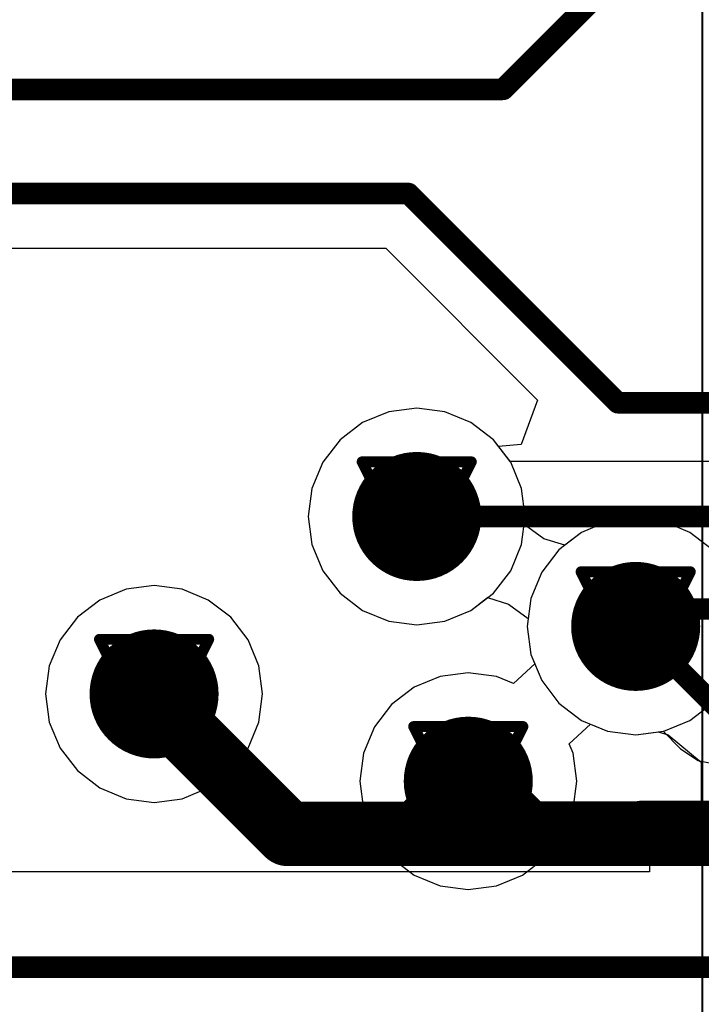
# Model space of a CAD drawing. Header units: millimetres. Extents: x 138 to 555, y 26 to 334.
# Tile 529 of 656: x 287.5 to 290.67, y 211.96 to 216.54. Entities that reach past the tile are written whole.
import ezdxf

# ---------------------------------------------------------------- set-up
doc = ezdxf.new("R2010")
doc.units = ezdxf.units.MM
for name, color, linetype in [('BottomLayer', 5, 'Continuous'), ('DrillDrawing', 1, 'Continuous'), ('Mechanical20', 56, 'Continuous'), ('MidLayer1', 16, 'Continuous'), ('MidLayer2', 76, 'Continuous'), ('MidLayer3', 90, 'Continuous'), ('MidLayer4', 156, 'Continuous'), ('MultiLayer', 9, 'Continuous'), ('TopLayer', 1, 'Continuous'), ('ViaHoleLayer', 16, 'Continuous')]:
    doc.layers.add(name, color=color, linetype=linetype)

# ---------------------------------------------------------------- blocks, each defined once
blk = doc.blocks.new('CON_SAMTEC_QSH_060_01_L_D_A_944')
at = {"layer": 'Mechanical20', "const_width": 0.00999998}
blk.add_lwpolyline([(20.84999894, -4.14999932), (-20.84999894, -4.14999932)], dxfattribs=at)

msp = doc.modelspace()

# ---------------------------------------------------------------- linework, layer by layer
at = {"layer": 'BottomLayer'}
for p, q in [((289.34250742, 214.73291064), (289.2119819, 214.71572754)), ((289.47303294, 214.71572754), (289.34250742, 214.73291064)), ((289.2119819, 214.71572754), (289.09034892, 214.6653441)), ((289.59466592, 214.6653441), (289.47303294, 214.71572754)), ((289.09034892, 214.6653441), (288.98590412, 214.58519948)), ((289.69911072, 214.58519948), (289.59466592, 214.6653441)), ((288.98590412, 214.58519948), (288.9057595, 214.48075468)), ((289.77715476, 214.4834928), (289.69911072, 214.58519948)), ((288.9057595, 214.48075468), (288.85537606, 214.3591217)), ((290.99256508, 214.4834928), (289.77715476, 214.4834928)), ((288.85537606, 214.3591217), (288.83819296, 214.22859618)), ((288.83819296, 214.22859618), (288.85537606, 214.09807066)), ((288.85537606, 214.09807066), (288.9057595, 213.97643768)), ((288.9057595, 213.97643768), (288.98590412, 213.87199288)), ((288.98590412, 213.87199288), (289.09034892, 213.79184826)), ((289.59466592, 213.79184826), (289.67203178, 213.85121568)), ((289.67203178, 213.85121568), (289.76907502, 213.82120558)), ((289.76907502, 213.82120558), (289.86102302, 213.754462)), ((289.09034892, 213.79184826), (289.2119819, 213.74146482)), ((289.47303294, 213.74146482), (289.59466592, 213.79184826)), ((289.2119819, 213.74146482), (289.34250742, 213.72428172)), ((289.34250742, 213.72428172), (289.47303294, 213.74146482)), ((289.86102302, 213.754462), (289.85614114, 213.71738816)), ((289.85614114, 213.71738816), (289.87332424, 213.58686264)), ((289.87332424, 213.58686264), (289.92370768, 213.4652322)), ((289.92370768, 213.4652322), (290.0038523, 213.36078486)), ((290.0038523, 213.36078486), (290.10829964, 213.28064024)), ((290.10829964, 213.28064024), (290.22993008, 213.2302568)), ((290.22993008, 213.2302568), (290.3604556, 213.2130737)), ((290.3604556, 213.2130737), (290.48755974, 213.22980722)), ((290.48755974, 213.22980722), (290.56880164, 213.14856532)), ((290.56880164, 213.14856532), (290.65149388, 213.09331016)), ((290.65149388, 213.09331016), (290.74904004, 213.0739071))]:
    msp.add_line(p, q, dxfattribs=at)
for points, const_width in [([(289.19250772, 214.22859618, 1), (289.49250712, 214.22859618, 1)], 0.2999994), ([(289.31750874, 214.22859618, 1), (289.3675061, 214.22859618, 1)], 0.0499999), ([(290.2104559, 213.71738816, 1), (290.5104553, 213.71738816, 1)], 0.2999994), ([(290.33545692, 213.71738816, 1), (290.38545428, 213.71738816, 1)], 0.0499999), ([(287.97121984, 213.40344924, 1), (288.27121924, 213.40344924, 1)], 0.2999994), ([(289.43207798, 212.9976563, 1), (289.73207738, 212.9976563, 1)], 0.2999994)]:
    msp.add_lwpolyline(points, format="xyb", close=True, dxfattribs=dict(at, const_width=const_width))
at = {"layer": 'BottomLayer', "const_width": 0.0999998}
for points in [[(289.34250742, 214.22859618), (290.99256508, 214.22859618)], [(290.3604556, 213.71738816), (290.74904004, 213.32880372)]]:
    msp.add_lwpolyline(points, dxfattribs=at)
at = {"layer": 'DrillDrawing', "const_width": 0.0508}
for points in [[(289.08850742, 214.48259618), (289.59650742, 214.48259618)], [(289.08850742, 214.48259618), (289.34250742, 213.97459618)], [(289.34250742, 213.97459618), (289.59650742, 214.48259618)], [(289.19010742, 214.38099618), (289.49490742, 214.38099618)], [(289.19010742, 214.38099618), (289.34250742, 214.07619618)], [(289.34250742, 214.07619618), (289.49490742, 214.38099618)], [(290.1064556, 213.97138816), (290.6144556, 213.97138816)], [(290.1064556, 213.97138816), (290.3604556, 213.46338816)], [(290.3604556, 213.46338816), (290.6144556, 213.97138816)], [(290.2080556, 213.86978816), (290.5128556, 213.86978816)], [(290.2080556, 213.86978816), (290.3604556, 213.56498816)], [(290.3604556, 213.56498816), (290.5128556, 213.86978816)], [(287.86721954, 213.65744924), (288.37521954, 213.65744924)], [(287.86721954, 213.65744924), (288.12121954, 213.14944924)], [(288.12121954, 213.14944924), (288.37521954, 213.65744924)], [(287.96881954, 213.55584924), (288.27361954, 213.55584924)], [(287.96881954, 213.55584924), (288.12121954, 213.25104924)], [(288.12121954, 213.25104924), (288.27361954, 213.55584924)], [(289.32807768, 213.2516563), (289.83607768, 213.2516563)], [(289.32807768, 213.2516563), (289.58207768, 212.7436563)], [(289.58207768, 212.7436563), (289.83607768, 213.2516563)], [(289.42967768, 213.1500563), (289.73447768, 213.1500563)], [(289.42967768, 213.1500563), (289.58207768, 212.8452563)], [(289.58207768, 212.8452563), (289.73447768, 213.1500563)]]:
    msp.add_lwpolyline(points, dxfattribs=at)
at = {"layer": 'DrillDrawing', "const_width": 0.0254}
for points in [[(289.07580742, 214.48259618, 1), (289.10120742, 214.48259618, 1)], [(289.07580742, 214.48259618, 1), (289.10120742, 214.48259618, 1)], [(289.58380742, 214.48259618, 1), (289.60920742, 214.48259618, 1)], [(289.58380742, 214.48259618, 1), (289.60920742, 214.48259618, 1)], [(289.17740742, 214.38099618, 1), (289.20280742, 214.38099618, 1)], [(289.17740742, 214.38099618, 1), (289.20280742, 214.38099618, 1)], [(289.48220742, 214.38099618, 1), (289.50760742, 214.38099618, 1)], [(289.48220742, 214.38099618, 1), (289.50760742, 214.38099618, 1)], [(289.32980742, 214.07619618, 1), (289.35520742, 214.07619618, 1)], [(289.32980742, 214.07619618, 1), (289.35520742, 214.07619618, 1)], [(289.32980742, 213.97459618, 1), (289.35520742, 213.97459618, 1)], [(289.32980742, 213.97459618, 1), (289.35520742, 213.97459618, 1)], [(290.0937556, 213.97138816, 1), (290.1191556, 213.97138816, 1)], [(290.0937556, 213.97138816, 1), (290.1191556, 213.97138816, 1)], [(290.6017556, 213.97138816, 1), (290.6271556, 213.97138816, 1)], [(290.6017556, 213.97138816, 1), (290.6271556, 213.97138816, 1)], [(290.1953556, 213.86978816, 1), (290.2207556, 213.86978816, 1)], [(290.1953556, 213.86978816, 1), (290.2207556, 213.86978816, 1)], [(290.5001556, 213.86978816, 1), (290.5255556, 213.86978816, 1)], [(290.5001556, 213.86978816, 1), (290.5255556, 213.86978816, 1)], [(287.85451954, 213.65744924, 1), (287.87991954, 213.65744924, 1)], [(287.85451954, 213.65744924, 1), (287.87991954, 213.65744924, 1)], [(288.36251954, 213.65744924, 1), (288.38791954, 213.65744924, 1)], [(288.36251954, 213.65744924, 1), (288.38791954, 213.65744924, 1)], [(290.3477556, 213.56498816, 1), (290.3731556, 213.56498816, 1)], [(290.3477556, 213.56498816, 1), (290.3731556, 213.56498816, 1)], [(287.95611954, 213.55584924, 1), (287.98151954, 213.55584924, 1)], [(287.95611954, 213.55584924, 1), (287.98151954, 213.55584924, 1)], [(288.26091954, 213.55584924, 1), (288.28631954, 213.55584924, 1)], [(288.26091954, 213.55584924, 1), (288.28631954, 213.55584924, 1)], [(290.3477556, 213.46338816, 1), (290.3731556, 213.46338816, 1)], [(290.3477556, 213.46338816, 1), (290.3731556, 213.46338816, 1)], [(288.10851954, 213.25104924, 1), (288.13391954, 213.25104924, 1)], [(288.10851954, 213.25104924, 1), (288.13391954, 213.25104924, 1)], [(289.31537768, 213.2516563, 1), (289.34077768, 213.2516563, 1)], [(289.31537768, 213.2516563, 1), (289.34077768, 213.2516563, 1)], [(289.82337768, 213.2516563, 1), (289.84877768, 213.2516563, 1)], [(289.82337768, 213.2516563, 1), (289.84877768, 213.2516563, 1)], [(288.10851954, 213.14944924, 1), (288.13391954, 213.14944924, 1)], [(288.10851954, 213.14944924, 1), (288.13391954, 213.14944924, 1)], [(289.41697768, 213.1500563, 1), (289.44237768, 213.1500563, 1)], [(289.41697768, 213.1500563, 1), (289.44237768, 213.1500563, 1)], [(289.72177768, 213.1500563, 1), (289.74717768, 213.1500563, 1)], [(289.72177768, 213.1500563, 1), (289.74717768, 213.1500563, 1)], [(289.56937768, 212.8452563, 1), (289.59477768, 212.8452563, 1)], [(289.56937768, 212.8452563, 1), (289.59477768, 212.8452563, 1)], [(289.56937768, 212.7436563, 1), (289.59477768, 212.7436563, 1)], [(289.56937768, 212.7436563, 1), (289.59477768, 212.7436563, 1)]]:
    msp.add_lwpolyline(points, format="xyb", close=True, dxfattribs=at)
at = {"layer": 'MidLayer1'}
for p, q in [((289.34250742, 214.73291064), (289.2119819, 214.71572754)), ((289.47303294, 214.71572754), (289.34250742, 214.73291064)), ((289.2119819, 214.71572754), (289.09034892, 214.6653441)), ((289.59466592, 214.6653441), (289.47303294, 214.71572754)), ((289.09034892, 214.6653441), (288.98590412, 214.58519948)), ((289.69911072, 214.58519948), (289.59466592, 214.6653441)), ((288.98590412, 214.58519948), (288.9057595, 214.48075468)), ((289.77925534, 214.48075468), (289.69911072, 214.58519948)), ((288.9057595, 214.48075468), (288.85537606, 214.3591217)), ((289.82963878, 214.3591217), (289.77925534, 214.48075468)), ((288.85537606, 214.3591217), (288.83819296, 214.22859618)), ((289.84682188, 214.22859618), (289.82963878, 214.3591217)), ((288.83819296, 214.22859618), (288.85537606, 214.09807066)), ((289.82963878, 214.09807066), (289.84682188, 214.22859618)), ((290.22993008, 214.20451952), (290.10829964, 214.15413608)), ((290.3604556, 214.22170262), (290.22993008, 214.20451952)), ((290.49098112, 214.20451952), (290.3604556, 214.22170262)), ((290.61261156, 214.15413608), (290.49098112, 214.20451952)), ((290.10829964, 214.15413608), (290.0038523, 214.07399146)), ((290.7170589, 214.07399146), (290.61261156, 214.15413608)), ((288.85537606, 214.09807066), (288.9057595, 213.97643768)), ((289.77925534, 213.97643768), (289.82963878, 214.09807066)), ((290.0038523, 214.07399146), (289.92370768, 213.96954412)), ((288.9057595, 213.97643768), (288.98590412, 213.87199288)), ((289.69911072, 213.87199288), (289.77925534, 213.97643768)), ((289.92370768, 213.96954412), (289.87332424, 213.84791368)), ((288.12121954, 213.9077637), (287.99069402, 213.8905806)), ((288.25174506, 213.8905806), (288.12121954, 213.9077637)), ((287.99069402, 213.8905806), (287.86906104, 213.84019716)), ((288.37337804, 213.84019716), (288.25174506, 213.8905806)), ((288.98590412, 213.87199288), (289.09034892, 213.79184826)), ((289.59466592, 213.79184826), (289.69911072, 213.87199288)), ((287.86906104, 213.84019716), (287.76461624, 213.76005254)), ((288.47782284, 213.76005254), (288.37337804, 213.84019716)), ((289.87332424, 213.84791368), (289.85614114, 213.71738816)), ((289.09034892, 213.79184826), (289.2119819, 213.74146482)), ((289.47303294, 213.74146482), (289.59466592, 213.79184826)), ((287.76461624, 213.76005254), (287.68447162, 213.6556052)), ((288.55796746, 213.6556052), (288.47782284, 213.76005254)), ((289.2119819, 213.74146482), (289.34250742, 213.72428172)), ((289.34250742, 213.72428172), (289.47303294, 213.74146482)), ((289.85614114, 213.71738816), (289.87332424, 213.58686264)), ((287.68447162, 213.6556052), (287.63408818, 213.53397476)), ((288.6083509, 213.53397476), (288.55796746, 213.6556052)), ((289.87332424, 213.58686264), (289.89143698, 213.54313654)), ((289.89143698, 213.54313654), (289.79171658, 213.45201658)), ((287.63408818, 213.53397476), (287.61690508, 213.40344924)), ((288.625534, 213.40344924), (288.6083509, 213.53397476)), ((289.58207768, 213.50197076), (289.45155216, 213.48478766)), ((289.7126032, 213.48478766), (289.58207768, 213.50197076)), ((289.45155216, 213.48478766), (289.32992172, 213.43440422)), ((289.79171658, 213.45201658), (289.7126032, 213.48478766)), ((287.61690508, 213.40344924), (287.63408818, 213.27292372)), ((288.6083509, 213.27292372), (288.625534, 213.40344924)), ((289.32992172, 213.43440422), (289.22547438, 213.3542596)), ((290.61261156, 213.28064024), (290.7170589, 213.36078486)), ((289.22547438, 213.3542596), (289.14532976, 213.2498148)), ((287.63408818, 213.27292372), (287.68447162, 213.15129328)), ((288.55796746, 213.15129328), (288.6083509, 213.27292372)), ((290.49098112, 213.2302568), (290.61261156, 213.28064024)), ((289.14532976, 213.2498148), (289.09494632, 213.12818182)), ((290.0510963, 213.17190792), (290.15081924, 213.26302788)), ((290.15081924, 213.26302788), (290.22993008, 213.2302568)), ((290.22993008, 213.2302568), (290.3604556, 213.2130737)), ((290.3604556, 213.2130737), (290.49098112, 213.2302568)), ((290.06920904, 213.12818182), (290.0510963, 213.17190792)), ((287.68447162, 213.15129328), (287.76461624, 213.04684594)), ((288.47782284, 213.04684594), (288.55796746, 213.15129328)), ((289.09494632, 213.12818182), (289.07776322, 212.9976563)), ((290.08639214, 212.9976563), (290.06920904, 213.12818182)), ((287.76461624, 213.04684594), (287.86906104, 212.96670132)), ((288.37337804, 212.96670132), (288.47782284, 213.04684594)), ((289.07776322, 212.9976563), (289.09494632, 212.86713078)), ((290.06920904, 212.86713078), (290.08639214, 212.9976563)), ((287.86906104, 212.96670132), (287.99069402, 212.91631788)), ((288.25174506, 212.91631788), (288.37337804, 212.96670132)), ((287.99069402, 212.91631788), (288.12121954, 212.89913478)), ((288.12121954, 212.89913478), (288.25174506, 212.91631788)), ((289.09494632, 212.86713078), (289.14532976, 212.7454978)), ((290.0188256, 212.7454978), (290.06920904, 212.86713078)), ((289.14532976, 212.7454978), (289.22547438, 212.641053)), ((289.93868098, 212.641053), (290.0188256, 212.7454978)), ((289.22547438, 212.641053), (289.32992172, 212.56090838)), ((289.83423364, 212.56090838), (289.93868098, 212.641053)), ((289.32992172, 212.56090838), (289.45155216, 212.51052494)), ((289.7126032, 212.51052494), (289.83423364, 212.56090838)), ((289.45155216, 212.51052494), (289.58207768, 212.49334184)), ((289.58207768, 212.49334184), (289.7126032, 212.51052494))]:
    msp.add_line(p, q, dxfattribs=at)
at = {"layer": 'MidLayer1', "const_width": 0.2999994}
for points in [[(289.19250772, 214.22859618, 1), (289.49250712, 214.22859618, 1)], [(290.2104559, 213.71738816, 1), (290.5104553, 213.71738816, 1)], [(287.97121984, 213.40344924, 1), (288.27121924, 213.40344924, 1)], [(289.43207798, 212.9976563, 1), (289.73207738, 212.9976563, 1)]]:
    msp.add_lwpolyline(points, format="xyb", close=True, dxfattribs=at)
at = {"layer": 'MidLayer2'}
for p, q in [((289.34250742, 214.73291064), (289.2119819, 214.71572754)), ((289.47303294, 214.71572754), (289.34250742, 214.73291064)), ((289.2119819, 214.71572754), (289.09034892, 214.6653441)), ((289.59466592, 214.6653441), (289.47303294, 214.71572754)), ((289.09034892, 214.6653441), (288.98590412, 214.58519948)), ((289.69911072, 214.58519948), (289.59466592, 214.6653441)), ((288.98590412, 214.58519948), (288.9057595, 214.48075468)), ((289.77925534, 214.48075468), (289.69911072, 214.58519948)), ((288.9057595, 214.48075468), (288.85537606, 214.3591217)), ((289.82963878, 214.3591217), (289.77925534, 214.48075468)), ((288.85537606, 214.3591217), (288.83819296, 214.22859618)), ((289.84682188, 214.22859618), (289.82963878, 214.3591217)), ((288.83819296, 214.22859618), (288.85537606, 214.09807066)), ((289.84194, 214.19152234), (289.84682188, 214.22859618)), ((289.933888, 214.12477876), (289.84194, 214.19152234)), ((290.22993008, 214.20451952), (290.10829964, 214.15413608)), ((290.3604556, 214.22170262), (290.22993008, 214.20451952)), ((290.49098112, 214.20451952), (290.3604556, 214.22170262)), ((290.61261156, 214.15413608), (290.49098112, 214.20451952)), ((290.10829964, 214.15413608), (290.03093124, 214.09476866)), ((290.7170589, 214.07399146), (290.61261156, 214.15413608)), ((288.85537606, 214.09807066), (288.9057595, 213.97643768)), ((290.03093124, 214.09476866), (289.933888, 214.12477876)), ((288.9057595, 213.97643768), (288.98590412, 213.87199288)), ((288.98590412, 213.87199288), (289.09034892, 213.79184826)), ((289.59466592, 213.79184826), (289.67203178, 213.85121568)), ((289.67203178, 213.85121568), (289.76907502, 213.82120558)), ((289.76907502, 213.82120558), (289.86102302, 213.754462)), ((289.09034892, 213.79184826), (289.2119819, 213.74146482)), ((289.47303294, 213.74146482), (289.59466592, 213.79184826)), ((289.2119819, 213.74146482), (289.34250742, 213.72428172)), ((289.34250742, 213.72428172), (289.47303294, 213.74146482)), ((289.86102302, 213.754462), (289.85614114, 213.71738816)), ((289.85614114, 213.71738816), (289.87332424, 213.58686264)), ((289.87332424, 213.58686264), (289.92370768, 213.4652322)), ((289.92370768, 213.4652322), (290.0038523, 213.36078486)), ((290.0038523, 213.36078486), (290.10829964, 213.28064024)), ((290.61261156, 213.28064024), (290.7170589, 213.36078486)), ((290.10829964, 213.28064024), (290.22993008, 213.2302568)), ((290.49098112, 213.2302568), (290.61261156, 213.28064024)), ((290.22993008, 213.2302568), (290.3604556, 213.2130737)), ((290.3604556, 213.2130737), (290.49098112, 213.2302568))]:
    msp.add_line(p, q, dxfattribs=at)
at = {"layer": 'MidLayer2', "const_width": 0.2999994}
for points in [[(289.19250772, 214.22859618, 1), (289.49250712, 214.22859618, 1)], [(290.2104559, 213.71738816, 1), (290.5104553, 213.71738816, 1)], [(287.97121984, 213.40344924, 1), (288.27121924, 213.40344924, 1)], [(289.43207798, 212.9976563, 1), (289.73207738, 212.9976563, 1)]]:
    msp.add_lwpolyline(points, format="xyb", close=True, dxfattribs=at)
at = {"layer": 'MidLayer3'}
for p, q in [((289.34250742, 214.73291064), (289.2119819, 214.71572754)), ((289.47303294, 214.71572754), (289.34250742, 214.73291064)), ((289.2119819, 214.71572754), (289.09034892, 214.6653441)), ((289.59466592, 214.6653441), (289.47303294, 214.71572754)), ((289.09034892, 214.6653441), (288.98590412, 214.58519948)), ((289.69911072, 214.58519948), (289.59466592, 214.6653441)), ((288.98590412, 214.58519948), (288.9057595, 214.48075468)), ((289.77925534, 214.48075468), (289.69911072, 214.58519948)), ((288.9057595, 214.48075468), (288.85537606, 214.3591217)), ((289.82963878, 214.3591217), (289.77925534, 214.48075468)), ((288.85537606, 214.3591217), (288.83819296, 214.22859618)), ((289.84682188, 214.22859618), (289.82963878, 214.3591217)), ((288.83819296, 214.22859618), (288.85537606, 214.09807066)), ((289.82963878, 214.09807066), (289.84682188, 214.22859618)), ((290.22993008, 214.20451952), (290.10829964, 214.15413608)), ((290.3604556, 214.22170262), (290.22993008, 214.20451952)), ((290.49098112, 214.20451952), (290.3604556, 214.22170262)), ((290.61261156, 214.15413608), (290.49098112, 214.20451952)), ((290.10829964, 214.15413608), (290.0038523, 214.07399146)), ((290.7170589, 214.07399146), (290.61261156, 214.15413608)), ((288.85537606, 214.09807066), (288.9057595, 213.97643768)), ((289.77925534, 213.97643768), (289.82963878, 214.09807066)), ((290.0038523, 214.07399146), (289.92370768, 213.96954412)), ((288.9057595, 213.97643768), (288.98590412, 213.87199288)), ((289.69911072, 213.87199288), (289.77925534, 213.97643768)), ((289.92370768, 213.96954412), (289.87332424, 213.84791368)), ((288.98590412, 213.87199288), (289.09034892, 213.79184826)), ((289.59466592, 213.79184826), (289.69911072, 213.87199288)), ((289.87332424, 213.84791368), (289.85614114, 213.71738816)), ((289.09034892, 213.79184826), (289.2119819, 213.74146482)), ((289.47303294, 213.74146482), (289.59466592, 213.79184826)), ((289.2119819, 213.74146482), (289.34250742, 213.72428172)), ((289.34250742, 213.72428172), (289.47303294, 213.74146482)), ((289.85614114, 213.71738816), (289.87332424, 213.58686264)), ((289.87332424, 213.58686264), (289.92370768, 213.4652322)), ((289.92370768, 213.4652322), (290.0038523, 213.36078486)), ((290.0038523, 213.36078486), (290.10829964, 213.28064024)), ((290.61261156, 213.28064024), (290.7170589, 213.36078486)), ((290.10829964, 213.28064024), (290.22993008, 213.2302568)), ((290.49098112, 213.2302568), (290.61261156, 213.28064024)), ((290.22993008, 213.2302568), (290.3604556, 213.2130737)), ((290.3604556, 213.2130737), (290.49098112, 213.2302568))]:
    msp.add_line(p, q, dxfattribs=at)
at = {"layer": 'MidLayer3', "const_width": 0.2999994}
for points in [[(289.19250772, 214.22859618, 1), (289.49250712, 214.22859618, 1)], [(290.2104559, 213.71738816, 1), (290.5104553, 213.71738816, 1)], [(287.97121984, 213.40344924, 1), (288.27121924, 213.40344924, 1)], [(289.43207798, 212.9976563, 1), (289.73207738, 212.9976563, 1)]]:
    msp.add_lwpolyline(points, format="xyb", close=True, dxfattribs=at)
at = {"layer": 'MidLayer4'}
for p, q in [((289.34250742, 214.73291064), (289.2119819, 214.71572754)), ((289.47303294, 214.71572754), (289.34250742, 214.73291064)), ((289.2119819, 214.71572754), (289.09034892, 214.6653441)), ((289.59466592, 214.6653441), (289.47303294, 214.71572754)), ((289.09034892, 214.6653441), (288.98590412, 214.58519948)), ((289.69911072, 214.58519948), (289.59466592, 214.6653441)), ((288.98590412, 214.58519948), (288.9057595, 214.48075468)), ((289.77925534, 214.48075468), (289.69911072, 214.58519948)), ((288.9057595, 214.48075468), (288.85537606, 214.3591217)), ((289.82963878, 214.3591217), (289.77925534, 214.48075468)), ((288.85537606, 214.3591217), (288.83819296, 214.22859618)), ((289.84682188, 214.22859618), (289.82963878, 214.3591217)), ((288.83819296, 214.22859618), (288.85537606, 214.09807066)), ((289.82963878, 214.09807066), (289.84682188, 214.22859618)), ((290.22993008, 214.20451952), (290.10829964, 214.15413608)), ((290.3604556, 214.22170262), (290.22993008, 214.20451952)), ((290.49098112, 214.20451952), (290.3604556, 214.22170262)), ((290.61261156, 214.15413608), (290.49098112, 214.20451952)), ((290.10829964, 214.15413608), (290.0038523, 214.07399146)), ((290.7170589, 214.07399146), (290.61261156, 214.15413608)), ((288.85537606, 214.09807066), (288.9057595, 213.97643768)), ((289.77925534, 213.97643768), (289.82963878, 214.09807066)), ((290.0038523, 214.07399146), (289.92370768, 213.96954412)), ((288.9057595, 213.97643768), (288.98590412, 213.87199288)), ((289.69911072, 213.87199288), (289.77925534, 213.97643768)), ((289.92370768, 213.96954412), (289.87332424, 213.84791368)), ((288.12121954, 213.9077637), (287.99069402, 213.8905806)), ((288.25174506, 213.8905806), (288.12121954, 213.9077637)), ((287.99069402, 213.8905806), (287.86906104, 213.84019716)), ((288.37337804, 213.84019716), (288.25174506, 213.8905806)), ((288.98590412, 213.87199288), (289.09034892, 213.79184826)), ((289.59466592, 213.79184826), (289.69911072, 213.87199288)), ((287.86906104, 213.84019716), (287.76461624, 213.76005254)), ((288.47782284, 213.76005254), (288.37337804, 213.84019716)), ((289.87332424, 213.84791368), (289.85614114, 213.71738816)), ((289.09034892, 213.79184826), (289.2119819, 213.74146482)), ((289.47303294, 213.74146482), (289.59466592, 213.79184826)), ((287.76461624, 213.76005254), (287.68447162, 213.6556052)), ((288.55796746, 213.6556052), (288.47782284, 213.76005254)), ((289.2119819, 213.74146482), (289.34250742, 213.72428172)), ((289.34250742, 213.72428172), (289.47303294, 213.74146482)), ((289.85614114, 213.71738816), (289.87332424, 213.58686264)), ((287.68447162, 213.6556052), (287.63408818, 213.53397476)), ((288.6083509, 213.53397476), (288.55796746, 213.6556052)), ((289.87332424, 213.58686264), (289.89143698, 213.54313654)), ((289.89143698, 213.54313654), (289.79171658, 213.45201658)), ((287.63408818, 213.53397476), (287.61690508, 213.40344924)), ((288.625534, 213.40344924), (288.6083509, 213.53397476)), ((289.58207768, 213.50197076), (289.45155216, 213.48478766)), ((289.7126032, 213.48478766), (289.58207768, 213.50197076)), ((289.45155216, 213.48478766), (289.32992172, 213.43440422)), ((289.79171658, 213.45201658), (289.7126032, 213.48478766)), ((287.61690508, 213.40344924), (287.63408818, 213.27292372)), ((288.6083509, 213.27292372), (288.625534, 213.40344924)), ((289.32992172, 213.43440422), (289.22547438, 213.3542596)), ((290.61261156, 213.28064024), (290.7170589, 213.36078486)), ((289.22547438, 213.3542596), (289.14532976, 213.2498148)), ((287.63408818, 213.27292372), (287.68447162, 213.15129328)), ((288.55796746, 213.15129328), (288.6083509, 213.27292372)), ((290.49098112, 213.2302568), (290.61261156, 213.28064024)), ((289.14532976, 213.2498148), (289.09494632, 213.12818182)), ((290.0510963, 213.17190792), (290.15081924, 213.26302788)), ((290.15081924, 213.26302788), (290.22993008, 213.2302568)), ((290.22993008, 213.2302568), (290.3604556, 213.2130737)), ((290.3604556, 213.2130737), (290.49098112, 213.2302568)), ((290.06920904, 213.12818182), (290.0510963, 213.17190792)), ((287.68447162, 213.15129328), (287.76461624, 213.04684594)), ((288.47782284, 213.04684594), (288.55796746, 213.15129328)), ((289.09494632, 213.12818182), (289.07776322, 212.9976563)), ((290.08639214, 212.9976563), (290.06920904, 213.12818182)), ((287.76461624, 213.04684594), (287.86906104, 212.96670132)), ((288.37337804, 212.96670132), (288.47782284, 213.04684594)), ((289.07776322, 212.9976563), (289.09494632, 212.86713078)), ((290.06920904, 212.86713078), (290.08639214, 212.9976563)), ((287.86906104, 212.96670132), (287.99069402, 212.91631788)), ((288.25174506, 212.91631788), (288.37337804, 212.96670132)), ((287.99069402, 212.91631788), (288.12121954, 212.89913478)), ((288.12121954, 212.89913478), (288.25174506, 212.91631788)), ((289.09494632, 212.86713078), (289.14532976, 212.7454978)), ((290.0188256, 212.7454978), (290.06920904, 212.86713078)), ((289.14532976, 212.7454978), (289.22547438, 212.641053)), ((289.93868098, 212.641053), (290.0188256, 212.7454978)), ((289.22547438, 212.641053), (289.32992172, 212.56090838)), ((289.83423364, 212.56090838), (289.93868098, 212.641053)), ((289.32992172, 212.56090838), (289.45155216, 212.51052494)), ((289.7126032, 212.51052494), (289.83423364, 212.56090838)), ((289.45155216, 212.51052494), (289.58207768, 212.49334184)), ((289.58207768, 212.49334184), (289.7126032, 212.51052494))]:
    msp.add_line(p, q, dxfattribs=at)
at = {"layer": 'MidLayer4', "const_width": 0.2999994}
for points in [[(289.19250772, 214.22859618, 1), (289.49250712, 214.22859618, 1)], [(290.2104559, 213.71738816, 1), (290.5104553, 213.71738816, 1)], [(287.97121984, 213.40344924, 1), (288.27121924, 213.40344924, 1)], [(289.43207798, 212.9976563, 1), (289.73207738, 212.9976563, 1)]]:
    msp.add_lwpolyline(points, format="xyb", close=True, dxfattribs=at)
at = {"layer": 'MultiLayer', "const_width": 0.2999994}
for points in [[(289.19250772, 214.22859618, 1), (289.49250712, 214.22859618, 1)], [(290.2104559, 213.71738816, 1), (290.5104553, 213.71738816, 1)], [(287.97121984, 213.40344924, 1), (288.27121924, 213.40344924, 1)], [(289.43207798, 212.9976563, 1), (289.73207738, 212.9976563, 1)]]:
    msp.add_lwpolyline(points, format="xyb", close=True, dxfattribs=at)
at = {"layer": 'TopLayer'}
for p, q in [((284.12999308, 215.47549488), (289.19862404, 215.47549488)), ((289.19862404, 215.47549488), (289.90434018, 214.7697762)), ((289.34250742, 214.73291064), (289.2119819, 214.71572754)), ((289.47303294, 214.71572754), (289.34250742, 214.73291064)), ((289.90434018, 214.7697762), (289.82847038, 214.56280176)), ((289.2119819, 214.71572754), (289.09034892, 214.6653441)), ((289.59466592, 214.6653441), (289.47303294, 214.71572754)), ((289.09034892, 214.6653441), (288.98590412, 214.58519948)), ((289.69911072, 214.58519948), (289.59466592, 214.6653441)), ((288.98590412, 214.58519948), (288.9057595, 214.48075468)), ((289.7230045, 214.55406162), (289.69911072, 214.58519948)), ((289.82847038, 214.56280176), (289.7230045, 214.55406162)), ((288.9057595, 214.48075468), (288.85537606, 214.3591217)), ((288.85537606, 214.3591217), (288.83819296, 214.22859618)), ((288.83819296, 214.22859618), (288.85537606, 214.09807066)), ((288.85537606, 214.09807066), (288.9057595, 213.97643768)), ((288.9057595, 213.97643768), (288.98590412, 213.87199288)), ((288.98590412, 213.87199288), (289.09034892, 213.79184826)), ((289.59466592, 213.79184826), (289.67203178, 213.85121568)), ((289.67203178, 213.85121568), (289.76907502, 213.82120558)), ((289.76907502, 213.82120558), (289.86102302, 213.754462)), ((289.09034892, 213.79184826), (289.2119819, 213.74146482)), ((289.47303294, 213.74146482), (289.59466592, 213.79184826)), ((289.2119819, 213.74146482), (289.34250742, 213.72428172)), ((289.34250742, 213.72428172), (289.47303294, 213.74146482)), ((289.86102302, 213.754462), (289.85614114, 213.71738816)), ((289.85614114, 213.71738816), (289.87332424, 213.58686264)), ((289.87332424, 213.58686264), (289.92370768, 213.4652322)), ((289.92370768, 213.4652322), (290.0038523, 213.36078486)), ((290.0038523, 213.36078486), (290.10829964, 213.28064024)), ((290.10829964, 213.28064024), (290.22993008, 213.2302568)), ((290.22993008, 213.2302568), (290.3604556, 213.2130737)), ((290.3604556, 213.2130737), (290.46545666, 213.22689638)), ((290.46545666, 213.22689638), (290.51163894, 213.21318038)), ((290.51163894, 213.21318038), (290.6654588, 213.08605084)), ((290.6654588, 213.08605084), (290.6654588, 212.79738746)), ((290.6654588, 212.79738746), (290.42545928, 212.79738746)), ((290.42545928, 212.79738746), (290.42545928, 212.57689768)), ((290.42545928, 212.57689768), (285.7894716, 212.57689768))]:
    msp.add_line(p, q, dxfattribs=at)
for points, const_width in [([(289.74404332, 216.21442406), (290.19875158, 216.66913232)], 0.0999998), ([(284.30554518, 216.21442406), (289.74404332, 216.21442406)], 0.0999998), ([(284.12999308, 215.7303915), (289.30420422, 215.7303915)], 0.0999998), ([(289.30420422, 215.7303915), (290.27722996, 214.75736576)], 0.0999998), ([(290.27722996, 214.75736576), (291.95046512, 214.75736576)], 0.0999998), ([(289.34250742, 214.22859618), (291.92166914, 214.22859618)], 0.0999998), ([(290.3604556, 213.71738816), (290.44138254, 213.7983151)], 0.0999998), ([(290.44138254, 213.7983151), (291.90951778, 213.7983151)], 0.0999998), ([(288.12121954, 213.37393698), (288.12121954, 213.40344924)], 0.2999994), ([(288.12121954, 213.37393698), (288.742374, 212.75278252)], 0.2999994), ([(289.3445826, 212.75278252), (289.58207768, 212.9902776)], 0.2999994), ([(289.58207768, 212.9976563), (289.82555446, 212.75417952)], 0.2999994), ([(289.60421378, 213.00503246), (289.85506672, 212.75417952)], 0.2999994), ([(288.742374, 212.75278252), (289.3445826, 212.75278252)], 0.2999994), ([(289.3445826, 212.75278252), (289.85646372, 212.75278252)], 0.2999994), ([(289.82555446, 212.75417952), (289.85506672, 212.75417952)], 0.2999994), ([(289.85506672, 212.75417952), (289.85646372, 212.75278252)], 0.2999994), ([(289.85506672, 212.75417952), (290.3881924, 212.75417952)], 0.2999994), ([(289.85646372, 212.75278252), (290.3895894, 212.75278252)], 0.2999994), ([(290.3881924, 212.75417952), (290.3895894, 212.75278252)], 0.2999994), ([(290.3895894, 212.75278252), (290.39417664, 212.75736976)], 0.2999994), ([(290.3895894, 212.75278252), (290.81576584, 212.75278252)], 0.2999994), ([(290.39417664, 212.75736976), (290.81576584, 212.75736976)], 0.2999994), ([(285.7894716, 212.13310126), (290.81859794, 212.13310126)], 0.0999998)]:
    msp.add_lwpolyline(points, dxfattribs=dict(at, const_width=const_width))
for points, const_width in [([(289.71904464, 216.21442406, 1), (289.769042, 216.21442406, 1)], 0.0499999), ([(289.71904464, 216.21442406, 1), (289.769042, 216.21442406, 1)], 0.0499999), ([(289.27920554, 215.7303915, 1), (289.3292029, 215.7303915, 1)], 0.0499999), ([(289.27920554, 215.7303915, 1), (289.3292029, 215.7303915, 1)], 0.0499999), ([(290.25223128, 214.75736576, 1), (290.30222864, 214.75736576, 1)], 0.0499999), ([(290.25223128, 214.75736576, 1), (290.30222864, 214.75736576, 1)], 0.0499999), ([(289.19250772, 214.22859618, 1), (289.49250712, 214.22859618, 1)], 0.2999994), ([(289.31750874, 214.22859618, 1), (289.3675061, 214.22859618, 1)], 0.0499999), ([(290.2104559, 213.71738816, 1), (290.5104553, 213.71738816, 1)], 0.2999994), ([(290.41638386, 213.7983151, 1), (290.46638122, 213.7983151, 1)], 0.0499999), ([(290.41638386, 213.7983151, 1), (290.46638122, 213.7983151, 1)], 0.0499999), ([(290.33545692, 213.71738816, 1), (290.38545428, 213.71738816, 1)], 0.0499999), ([(287.97121984, 213.40344924, 1), (288.27121924, 213.40344924, 1)], 0.2999994), ([(288.04622096, 213.40344924, 1), (288.19621812, 213.40344924, 1)], 0.1499997), ([(288.04622096, 213.37393698, 1), (288.19621812, 213.37393698, 1)], 0.1499997), ([(288.04622096, 213.37393698, 1), (288.19621812, 213.37393698, 1)], 0.1499997), ([(289.43207798, 212.9976563, 1), (289.73207738, 212.9976563, 1)], 0.2999994), ([(289.5070791, 212.9976563, 1), (289.65707626, 212.9976563, 1)], 0.1499997), ([(289.5070791, 212.9902776, 1), (289.65707626, 212.9902776, 1)], 0.1499997), ([(289.5292152, 213.00503246, 1), (289.67921236, 213.00503246, 1)], 0.1499997), ([(288.66737542, 212.75278252, 1), (288.81737258, 212.75278252, 1)], 0.1499997), ([(288.66737542, 212.75278252, 1), (288.81737258, 212.75278252, 1)], 0.1499997), ([(289.26958402, 212.75278252, 1), (289.41958118, 212.75278252, 1)], 0.1499997), ([(289.26958402, 212.75278252, 1), (289.41958118, 212.75278252, 1)], 0.1499997), ([(289.26958402, 212.75278252, 1), (289.41958118, 212.75278252, 1)], 0.1499997), ([(289.75055588, 212.75417952, 1), (289.90055304, 212.75417952, 1)], 0.1499997), ([(289.75055588, 212.75417952, 1), (289.90055304, 212.75417952, 1)], 0.1499997), ([(289.78006814, 212.75417952, 1), (289.9300653, 212.75417952, 1)], 0.1499997), ([(289.78006814, 212.75417952, 1), (289.9300653, 212.75417952, 1)], 0.1499997), ([(289.78006814, 212.75417952, 1), (289.9300653, 212.75417952, 1)], 0.1499997), ([(289.78006814, 212.75417952, 1), (289.9300653, 212.75417952, 1)], 0.1499997), ([(289.78146514, 212.75278252, 1), (289.9314623, 212.75278252, 1)], 0.1499997), ([(289.78146514, 212.75278252, 1), (289.9314623, 212.75278252, 1)], 0.1499997), ([(289.78146514, 212.75278252, 1), (289.9314623, 212.75278252, 1)], 0.1499997), ([(290.31319382, 212.75417952, 1), (290.46319098, 212.75417952, 1)], 0.1499997), ([(290.31319382, 212.75417952, 1), (290.46319098, 212.75417952, 1)], 0.1499997), ([(290.31459082, 212.75278252, 1), (290.46458798, 212.75278252, 1)], 0.1499997), ([(290.31459082, 212.75278252, 1), (290.46458798, 212.75278252, 1)], 0.1499997), ([(290.31459082, 212.75278252, 1), (290.46458798, 212.75278252, 1)], 0.1499997), ([(290.31459082, 212.75278252, 1), (290.46458798, 212.75278252, 1)], 0.1499997), ([(290.31917806, 212.75736976, 1), (290.46917522, 212.75736976, 1)], 0.1499997), ([(290.31917806, 212.75736976, 1), (290.46917522, 212.75736976, 1)], 0.1499997)]:
    msp.add_lwpolyline(points, format="xyb", close=True, dxfattribs=dict(at, const_width=const_width))
at = {"layer": 'ViaHoleLayer', "const_width": 0.1499997}
for points in [[(289.26750884, 214.22859618, 1), (289.417506, 214.22859618, 1)], [(290.28545702, 213.71738816, 1), (290.43545418, 213.71738816, 1)], [(288.04622096, 213.40344924, 1), (288.19621812, 213.40344924, 1)], [(289.5070791, 212.9976563, 1), (289.65707626, 212.9976563, 1)]]:
    msp.add_lwpolyline(points, format="xyb", close=True, dxfattribs=at)

# ---------------------------------------------------------------- block references
at = {"rotation": 270}
msp.add_blockref('CON_SAMTEC_QSH_060_01_L_D_A_944', (294.82045684, 225.50738744), dxfattribs=at)

doc.saveas('drawing.dxf')
